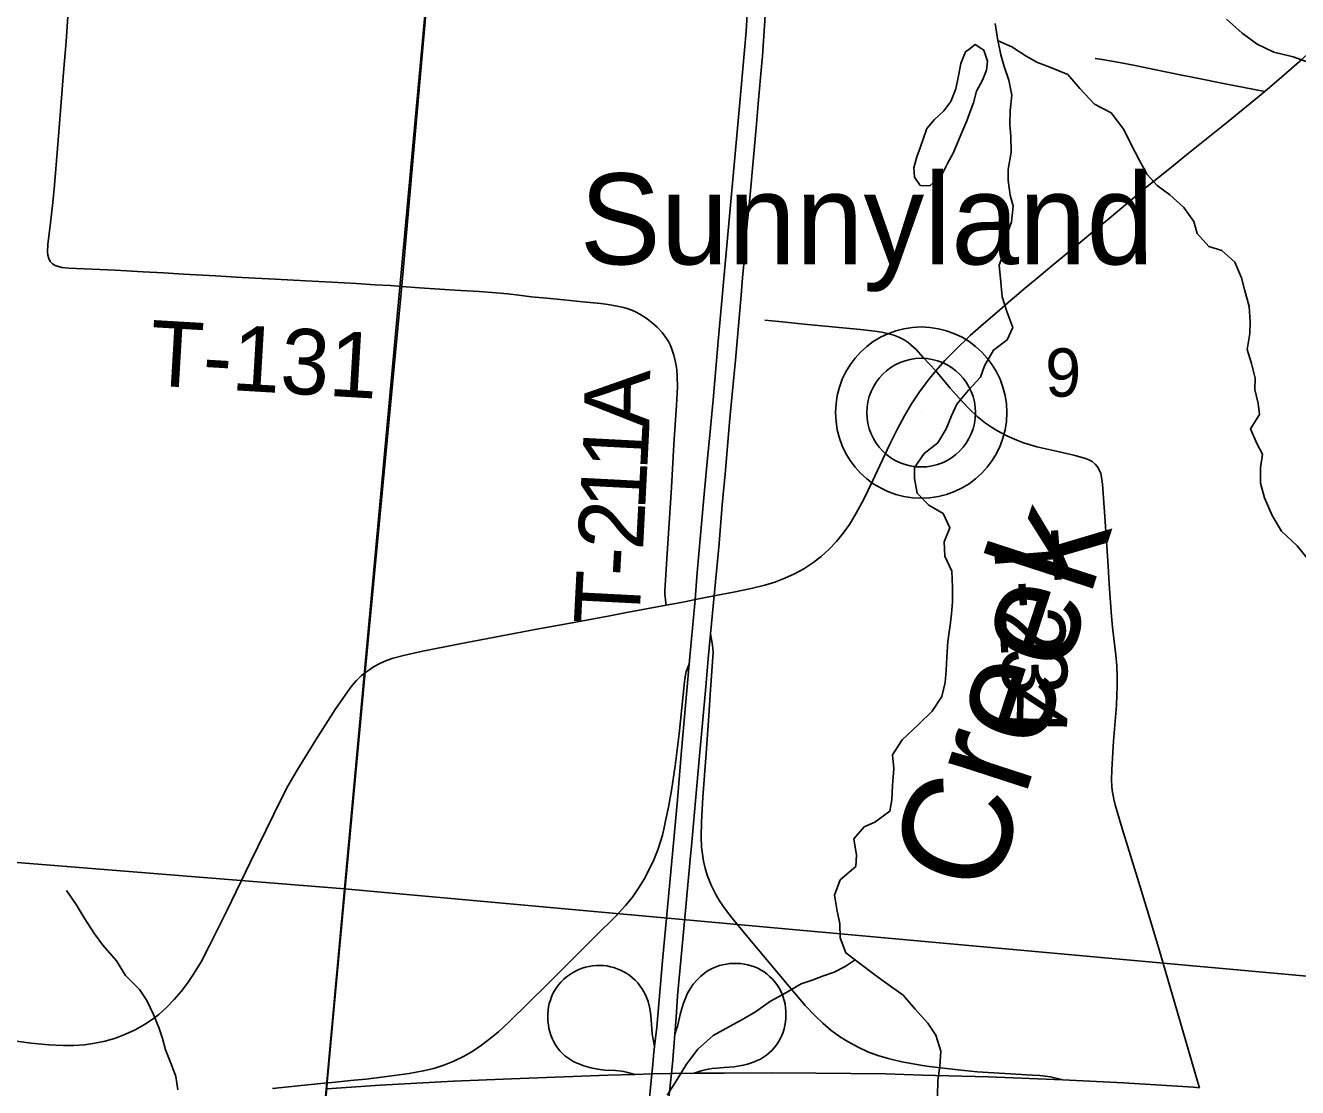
# Model space of a CAD drawing. Extents: x 0 to 1134, y 0 to 440.
# Drawn here: x 844.389 to 845.495, y 360.941 to 361.864 of the extents above; entities that cross this region are included whole.
import ezdxf

# ---------------------------------------------------------------- set-up
doc = ezdxf.new("R2010")
doc.units = 0
for name, color, linetype in [('GM_X_County_Road', 7, 'Continuous'), ('GM_X_Interchange_Ramps', 7, 'Continuous'), ('GM_X_Interstate_Route', 7, 'Continuous'), ('GM_X_Minor_Lake', 7, 'Continuous'), ('GM_X_Minor_River', 7, 'Continuous'), ('GM_X_Minor_River_Text', 7, 'Continuous'), ('GM_X_Section', 7, 'Continuous'), ('GM_X_Section_Text', 7, 'Continuous'), ('GM_X_Township', 7, 'Continuous'), ('GM_X_Township_Road', 7, 'Continuous'), ('GM_X_Township_Road_Text', 7, 'Continuous'), ('GM_X_Unincorporated', 7, 'Continuous'), ('GM_X_Unincorporated_Location', 7, 'Continuous'), ('GM_X_Unincorporated_Text', 7, 'Continuous'), ('GM_X_US_Route', 7, 'Continuous')]:
    doc.layers.add(name, color=color, linetype=linetype)

msp = doc.modelspace()

# ---------------------------------------------------------------- linework, layer by layer
at = {"layer": 'GM_X_County_Road'}
for points in [[(845.4917, 361.8286), (845.4987, 361.8347), (845.5098, 361.8453), (845.518, 361.8528), (845.5318, 361.8654), (845.5503, 361.882), (845.5986, 361.9258), (845.6124, 361.9383), (845.6447, 361.9677), (845.6627, 361.9849), (845.6808, 362.002), (845.6955, 362.0157)], [(845.4661, 361.8064), (845.4765, 361.8155), (845.4893, 361.8266), (845.4917, 361.8286)], [(845.2504, 361.6294), (845.257, 361.635), (845.2665, 361.643), (845.2807, 361.6549), (845.3023, 361.6726), (845.3166, 361.6845), (845.331, 361.6963), (845.364, 361.7239), (845.3837, 361.7397), (845.3981, 361.7514), (845.4097, 361.7608), (845.4212, 361.77), (845.4344, 361.7805), (845.4661, 361.8064)], [(844.946, 361.3604), (844.9556, 361.3622), (844.9647, 361.364), (844.971, 361.3653), (844.9876, 361.3686), (844.9891, 361.3689), (845.0044, 361.3718), (845.0196, 361.3748), (845.0315, 361.3778), (845.0404, 361.3805), (845.0491, 361.3837), (845.0575, 361.3875), (845.0656, 361.392), (845.0733, 361.3971), (845.0806, 361.4028), (845.0874, 361.4091), (845.0938, 361.4158), (845.0997, 361.4229), (845.1051, 361.4305), (845.1099, 361.4383), (845.1173, 361.452), (845.1254, 361.4687), (845.1399, 361.4997), (845.1469, 361.5136), (845.1529, 361.5247), (845.1592, 361.5352), (845.166, 361.5457), (845.1735, 361.5557), (845.1801, 361.564), (845.1881, 361.5729), (845.1967, 361.5817), (845.2101, 361.5945), (845.2217, 361.6048), (845.2334, 361.615), (845.2452, 361.625), (845.2504, 361.6294)], [(844.6845, 361.3019), (844.6862, 361.3032), (844.6914, 361.3067), (844.697, 361.3096), (844.7027, 361.3122), (844.7087, 361.3143), (844.7177, 361.3168), (844.7329, 361.3201), (844.7664, 361.3268), (844.803, 361.3337), (844.8335, 361.3395), (844.8641, 361.345), (844.8969, 361.3512)], [(844.8969, 361.3512), (844.9099, 361.3537), (844.946, 361.3604)], [(844.3569, 360.9849), (844.3939, 360.98), (844.4093, 360.9785), (844.4217, 360.9779), (844.4309, 360.978), (844.4402, 360.9786), (844.4493, 360.9799), (844.4584, 360.9818), (844.4673, 360.9844), (844.4759, 360.9877), (844.4843, 360.9916), (844.4924, 360.9961), (844.5001, 361.0012), (844.5049, 361.005), (844.5118, 361.0112), (844.5182, 361.0179), (844.5243, 361.0249), (844.5299, 361.0322), (844.5352, 361.0399), (844.5416, 361.0505), (844.5488, 361.0642), (844.564, 361.0948), (844.5842, 361.1368), (844.6115, 361.1926), (844.6173, 361.2037), (844.6251, 361.2171), (844.6415, 361.2435), (844.6583, 361.2697), (844.6688, 361.2852), (844.6726, 361.2902), (844.6768, 361.2949), (844.6812, 361.2993), (844.6845, 361.3019)]]:
    msp.add_lwpolyline(points, dxfattribs=at)
at = {"layer": 'GM_X_Interchange_Ramps'}
for points in [[(845.2907, 360.9481), (845.2799, 360.9506), (845.2705, 360.952), (845.2643, 360.9523), (845.216, 360.9551), (845.1995, 360.9569), (845.1743, 360.9597), (845.1685, 360.9605), (845.1508, 360.9638), (845.1387, 360.9666), (845.1298, 360.9693), (845.1211, 360.9725), (845.1126, 360.9764), (845.1045, 360.9808), (845.0966, 360.9857), (845.0891, 360.9912), (845.082, 360.9972), (845.0753, 361.0036), (845.0668, 361.0127), (845.0527, 361.0291), (845.0169, 361.0719), (845.0031, 361.0886), (844.9974, 361.096), (844.9922, 361.1037), (844.9891, 361.109), (844.985, 361.1173), (844.9816, 361.126), (844.9798, 361.1319), (844.9783, 361.1379), (844.9773, 361.144), (844.9766, 361.1502), (844.9763, 361.1595), (844.9766, 361.1719), (844.9778, 361.1935), (844.9805, 361.2315), (844.9826, 361.2601), (844.9848, 361.2913), (844.9866, 361.3192), (844.9864, 361.3227), (844.986, 361.3256), (844.9845, 361.3354)], [(844.9659, 361.3092), (844.9639, 361.3043), (844.9633, 361.3026), (844.9627, 361.2999), (844.9618, 361.2937), (844.9572, 361.2487), (844.9538, 361.2209), (844.9505, 361.1993), (844.9479, 361.185), (844.9454, 361.1732), (844.9439, 361.1657), (844.9426, 361.1607), (844.941, 361.1552), (844.9385, 361.1478), (844.9351, 361.1391), (844.9312, 361.1307), (844.9268, 361.1224), (844.9219, 361.1145), (844.9165, 361.1069), (844.9106, 361.0996), (844.9022, 361.0904), (844.8845, 361.0729), (844.8426, 361.0312), (844.8093, 360.9984), (844.8001, 360.9899), (844.793, 360.9839), (844.7855, 360.9783), (844.7778, 360.9731), (844.7697, 360.9684), (844.7613, 360.9643), (844.7527, 360.9609), (844.7438, 360.9581), (844.7347, 360.9558), (844.7224, 360.9536), (844.7008, 360.9507), (844.685, 360.9488), (844.6748, 360.9478), (844.6554, 360.9459), (844.6515, 360.9455), (844.6314, 360.9434), (844.6038, 360.9407)], [(844.9186, 360.9528), (844.9154, 360.9537), (844.9114, 360.9549), (844.9072, 360.9556), (844.9019, 360.9561), (844.8926, 360.9566), (844.8864, 360.9573), (844.8803, 360.9586), (844.8743, 360.9603), (844.8685, 360.9626), (844.8657, 360.9639), (844.863, 360.9655), (844.8604, 360.9672), (844.8579, 360.9691), (844.8556, 360.9712), (844.8534, 360.9734), (844.8515, 360.9758), (844.8497, 360.9784), (844.8482, 360.9811), (844.8468, 360.9839), (844.8457, 360.9868), (844.8448, 360.9898), (844.844, 360.9928), (844.8435, 360.9959), (844.8431, 360.999), (844.8429, 361.0021), (844.8429, 361.0052), (844.8432, 361.0083), (844.8436, 361.0114), (844.8443, 361.0144), (844.8452, 361.0174), (844.8463, 361.0203), (844.8475, 361.0232), (844.8491, 361.0259), (844.8508, 361.0285), (844.8527, 361.031), (844.8547, 361.0333), (844.8569, 361.0355), (844.8593, 361.0376), (844.8618, 361.0394), (844.8644, 361.0411), (844.8671, 361.0426), (844.8699, 361.0439), (844.8728, 361.045), (844.8758, 361.0459), (844.8789, 361.0467), (844.8819, 361.0472), (844.885, 361.0474), (844.8881, 361.0475), (844.8913, 361.0474), (844.8943, 361.047), (844.8974, 361.0464), (844.9004, 361.0456), (844.9034, 361.0446), (844.9062, 361.0434), (844.909, 361.042), (844.9117, 361.0404), (844.9143, 361.0387), (844.9167, 361.0368), (844.919, 361.0346), (844.9211, 361.0324), (844.9231, 361.0299), (844.9248, 361.0274), (844.9264, 361.0247), (844.9278, 361.0219), (844.9301, 361.0161), (844.9316, 361.01), (844.9325, 361.0039), (844.933, 360.9965), (844.9338, 360.9882), (844.9346, 360.9835), (844.9356, 360.977)], [(844.9533, 360.9877), (844.9549, 360.9923), (844.9556, 360.9944), (844.9562, 360.997), (844.958, 361.0048), (844.9596, 361.0101), (844.9609, 361.0147), (844.9626, 361.0192), (844.9645, 361.0234), (844.9666, 361.0273), (844.9694, 361.0313), (844.9727, 361.0351), (844.976, 361.0382), (844.9785, 361.0402), (844.9809, 361.0421), (844.9836, 361.0438), (844.9863, 361.0452), (844.9892, 361.0464), (844.9922, 361.0474), (844.9952, 361.0481), (844.9982, 361.0487), (845.0013, 361.0491), (845.0044, 361.0493), (845.0075, 361.0493), (845.0106, 361.0491), (845.0137, 361.0487), (845.0168, 361.048), (845.0198, 361.0472), (845.0227, 361.0462), (845.0256, 361.045), (845.0283, 361.0435), (845.0309, 361.0419), (845.0335, 361.04), (845.0358, 361.038), (845.038, 361.0358), (845.0401, 361.0335), (845.042, 361.031), (845.0437, 361.0284), (845.0452, 361.0257), (845.0464, 361.023), (845.0476, 361.02), (845.0485, 361.017), (845.0492, 361.0139), (845.0496, 361.0109), (845.0499, 361.0078), (845.05, 361.0047), (845.0499, 361.0016), (845.0495, 360.9985), (845.049, 360.9954), (845.0483, 360.9924), (845.0474, 360.9894), (845.0463, 360.9865), (845.045, 360.9837), (845.0434, 360.981), (845.0417, 360.9784), (845.0398, 360.9759), (845.0377, 360.9736), (845.0355, 360.9715), (845.033, 360.9696), (845.0305, 360.9678), (845.0278, 360.9662), (845.025, 360.9648), (845.0224, 360.9637), (845.0192, 360.9625), (845.0166, 360.9616), (845.0132, 360.9608), (845.0048, 360.9595), (844.9963, 360.9589), (844.99, 360.9583), (844.9858, 360.9579), (844.9826, 360.9574), (844.9797, 360.9568), (844.9763, 360.9558), (844.9703, 360.9539)]]:
    msp.add_lwpolyline(points, dxfattribs=at)
at = {"layer": 'GM_X_Interstate_Route'}
msp.add_lwpolyline([(844.651, 360.9403), (844.6974, 360.9434), (844.7609, 360.9469), (844.8113, 360.9491), (844.8952, 360.9521), (844.9186, 360.9528), (844.9334, 360.9532), (844.9504, 360.9537), (844.9703, 360.9539), (844.9725, 360.9539), (844.9962, 360.9539), (845.0375, 360.9542), (845.0759, 360.954), (845.1369, 360.9532), (845.1686, 360.9523), (845.2257, 360.9507), (845.2834, 360.9485), (845.2907, 360.9481), (845.3432, 360.9454), (845.4042, 360.9417), (845.4093, 360.9413)], dxfattribs=at)
at = {"layer": 'GM_X_Minor_Lake'}
for points in [[(845.2088, 361.8431), (845.2061, 361.841), (845.2019, 361.8308), (845.1999, 361.8202), (845.1976, 361.8088), (845.1933, 361.7979), (845.1872, 361.7896), (845.1792, 361.7821), (845.1723, 361.7745), (845.1692, 361.7651), (845.1669, 361.7586), (845.1638, 361.7499), (845.1611, 361.7401), (845.1618, 361.7321), (845.1667, 361.7249), (845.175, 361.7245)], [(845.175, 361.7245), (845.1853, 361.7342), (845.1903, 361.7441), (845.1956, 361.7535), (845.1991, 361.7618), (845.2029, 361.7709), (845.2072, 361.7811), (845.2107, 361.7906), (845.213, 361.7966), (845.2157, 361.8068), (845.2207, 361.8163), (845.2242, 361.825), (845.225, 361.8329), (845.222, 361.8424), (845.2145, 361.8474), (845.2088, 361.8431)]]:
    msp.add_lwpolyline(points, dxfattribs=at)
at = {"layer": 'GM_X_Minor_River'}
for points in [[(845.2317, 361.8655), (845.2338, 361.8526), (845.2367, 361.8385), (845.2397, 361.8283), (845.2438, 361.8165), (845.2463, 361.8032), (845.2447, 361.7899), (845.2446, 361.7778), (845.2453, 361.7675), (845.2456, 361.7539), (845.2432, 361.7387), (845.2431, 361.7293), (845.2449, 361.7164), (845.2475, 361.7069), (845.2459, 361.6932), (845.242, 361.6819), (845.2392, 361.6667), (845.2354, 361.6558), (845.2368, 361.641), (845.2378, 361.6281), (845.2419, 361.6155), (845.2471, 361.6015), (845.2421, 361.5909), (845.2303, 361.5819), (845.2226, 361.5683), (845.2191, 361.5585), (845.2085, 361.5472), (845.1985, 361.5351), (845.1939, 361.5249), (845.1893, 361.5136), (845.182, 361.5015), (845.1702, 361.4921), (845.1618, 361.48), (845.1617, 361.4705), (845.1639, 361.4576), (845.174, 361.4473), (845.1865, 361.44), (845.1924, 361.4275), (845.1874, 361.4154), (845.1881, 361.4029), (845.194, 361.3899), (845.1947, 361.3759), (845.1946, 361.3634), (845.1938, 361.3528), (845.1926, 361.3429), (845.1906, 361.3289), (845.1897, 361.3153), (845.1892, 361.3035), (845.1884, 361.2933), (845.1853, 361.2812), (845.1769, 361.2683), (845.1651, 361.2567), (845.151, 361.2435), (845.1425, 361.2303)], [(845.4329, 361.8693), (845.4465, 361.8571), (845.4596, 361.8475), (845.4739, 361.8406), (845.4909, 361.8366), (845.5045, 361.8316)], [(845.2343, 361.8504), (845.2463, 361.8453), (845.2587, 361.8372), (845.2685, 361.8318), (845.2794, 361.8276), (845.2949, 361.8214), (845.3054, 361.8092), (845.3181, 361.7954), (845.3325, 361.7881), (845.3437, 361.7736), (845.3497, 361.7611), (845.3571, 361.7466), (845.3638, 361.7344), (845.3725, 361.7249), (845.3837, 361.7169), (845.3958, 361.7058), (845.4044, 361.6936), (845.4073, 361.6833), (845.4175, 361.6719), (845.4288, 361.6684), (845.4401, 361.6584), (845.446, 361.6447), (845.4486, 361.6345), (845.4526, 361.6197), (845.4533, 361.6064), (845.4532, 361.5962), (845.4508, 361.5825), (845.4545, 361.5704), (845.4578, 361.5575), (845.4574, 361.5476), (845.4603, 361.5354), (845.4614, 361.526), (845.4537, 361.5135), (845.4593, 361.5009), (845.4641, 361.4914), (845.4625, 361.4797), (845.4624, 361.4664), (845.4658, 361.4535), (845.4724, 361.4383), (845.4807, 361.4246), (845.4942, 361.412), (845.5054, 361.3982)], [(845.1425, 361.2303), (845.1436, 361.2185), (845.1427, 361.2038), (845.1419, 361.1913), (845.1403, 361.1814), (845.1273, 361.172), (845.1179, 361.1679), (845.1091, 361.1574), (845.1112, 361.1433), (845.1108, 361.1335), (845.0971, 361.1218), (845.0921, 361.1086), (845.0946, 361.0945), (845.0968, 361.0839), (845.0971, 361.0714), (845.1019, 361.0585), (845.1143, 361.0493), (845.1271, 361.0393), (845.1369, 361.0324), (845.1519, 361.0217), (845.1624, 361.0095), (845.1733, 360.9973), (845.1801, 360.987), (845.1845, 360.9729), (845.1836, 360.9601), (845.182, 360.9476), (845.1816, 360.9339)], [(844.5215, 360.9395), (844.5197, 360.9509), (844.516, 360.9612), (844.5108, 360.9741), (844.5082, 360.984), (844.5049, 360.9935), (844.5004, 361.0049), (844.4944, 361.0171), (844.4881, 361.0266), (844.4761, 361.0388), (844.4682, 361.0514), (844.4562, 361.0651), (844.4491, 361.075), (844.4401, 361.0887), (844.433, 361.1005), (844.4248, 361.1127)], [(845.1101, 361.0524), (845.1014, 361.0467), (845.0919, 361.0415), (845.0825, 361.0385), (845.0726, 361.0348), (845.0631, 361.0315), (845.0498, 361.0236), (845.0365, 361.0165), (845.0236, 361.0071), (845.0111, 361), (845.0008, 360.9944), (844.9867, 360.9865), (844.9734, 360.9749), (844.9635, 360.9617), (844.9554, 360.9485), (844.9466, 360.9349)]]:
    msp.add_lwpolyline(points, dxfattribs=at)
at = {"layer": 'GM_X_Section'}
for points in [[(843.7455, 362.2116), (844.7599, 362.131), (844.6664, 361.1141), (843.6646, 361.1946)], [(844.7599, 362.131), (845.7699, 362.0554), (845.6591, 361.0239), (844.6664, 361.1141)], [(843.6646, 361.1946), (844.6664, 361.1141), (844.5745, 360.1103), (843.5569, 360.1863)], [(844.6664, 361.1141), (845.6591, 361.0239), (845.5673, 360.0213), (844.5745, 360.1103)]]:
    msp.add_lwpolyline(points, close=True, dxfattribs=at)
at = {"layer": 'GM_X_Township'}
msp.add_lwpolyline([(844.765, 362.1926), (844.716, 361.6377), (844.6843, 361.3025), (844.6512, 360.946), (844.6508, 360.9409), (844.6489, 360.9202), (844.6486, 360.9167), (844.5156, 359.4584), (844.4865, 359.1017), (844.5185, 359.0983), (844.4766, 358.6156)], dxfattribs=at)
at = {"layer": 'GM_X_Township_Road'}
for points in [[(844.7162, 361.6372), (844.7064, 361.6379), (844.6928, 361.6387), (844.6767, 361.6397), (844.6553, 361.6409), (844.6327, 361.6421), (844.6059, 361.6436), (844.5771, 361.6451), (844.5542, 361.6464), (844.5265, 361.6478), (844.509, 361.6489), (844.4913, 361.65), (844.4671, 361.6514), (844.4267, 361.6532), (844.4206, 361.6538), (844.4176, 361.6544), (844.4149, 361.6554), (844.4125, 361.6569), (844.4106, 361.659), (844.4093, 361.6615), (844.4086, 361.6644), (844.4083, 361.6674), (844.4086, 361.6735), (844.4108, 361.6924), (844.4127, 361.7101), (844.4143, 361.7253), (844.4169, 361.757), (844.4185, 361.7787), (844.422, 361.8229), (844.4243, 361.8499), (844.4262, 361.8761)], [(845.4661, 361.8064), (845.4482, 361.81), (845.4331, 361.8129), (845.403, 361.8189), (845.394, 361.8207), (845.37, 361.8257), (845.3549, 361.8287), (845.3398, 361.8316), (845.3248, 361.8344), (845.3187, 361.8352)], [(844.946, 361.3604), (844.9457, 361.3625), (844.9448, 361.3698), (844.9446, 361.3727), (844.9463, 361.4006), (844.9504, 361.4626), (844.9526, 361.4998), (844.9549, 361.534), (844.9556, 361.5496), (844.9555, 361.559), (844.955, 361.5652), (844.954, 361.5714), (844.9525, 361.5776), (844.9505, 361.5835), (844.9492, 361.5864), (844.9478, 361.5893), (844.9461, 361.592), (844.9424, 361.5971), (844.9381, 361.6017), (844.9334, 361.606), (844.9284, 361.6098), (844.9231, 361.6131), (844.9193, 361.6152), (844.9159, 361.6166), (844.9121, 361.618), (844.9089, 361.6189), (844.9046, 361.6199), (844.9, 361.6208), (844.8954, 361.6216), (844.8892, 361.6224), (844.8735, 361.6239), (844.8569, 361.6255), (844.8421, 361.6269), (844.8285, 361.6283), (844.8178, 361.6296), (844.8083, 361.6307), (844.798, 361.6316), (844.7834, 361.6327), (844.7622, 361.6339), (844.7491, 361.6348), (844.7316, 361.636), (844.7162, 361.6372)], [(845.1801, 361.564), (845.1693, 361.5755), (845.1631, 361.5823), (845.1586, 361.5866), (845.1562, 361.5886), (845.1528, 361.5909), (845.1482, 361.5932), (845.1436, 361.5949), (845.138, 361.5964), (845.1333, 361.5974), (845.1272, 361.5984), (845.1148, 361.5997), (845.0994, 361.6014), (845.0686, 361.6043), (845.0439, 361.6069), (845.0316, 361.6079)], [(845.1801, 361.564), (845.1927, 361.5489), (845.203, 361.5373), (845.2094, 361.5305), (845.2162, 361.5243), (845.2235, 361.5185), (845.2285, 361.515), (845.2338, 361.5117), (845.242, 361.5075), (845.2505, 361.5037), (845.2565, 361.5015), (845.2621, 361.4997), (845.268, 361.498), (845.2862, 361.4939), (845.3012, 361.4903), (845.3102, 361.4878), (845.3132, 361.4866), (845.316, 361.4851), (845.3186, 361.4829), (845.3207, 361.4806), (845.3223, 361.4778), (845.3235, 361.4748), (845.3243, 361.4716), (845.3251, 361.4654), (845.3271, 361.4375), (845.33, 361.3942), (845.3309, 361.3787), (845.333, 361.3509), (845.3339, 361.3412), (845.3349, 361.3313), (845.3366, 361.3169), (845.3374, 361.3076), (845.3378, 361.2982), (845.3377, 361.2888), (845.3375, 361.2826), (845.3371, 361.2733), (845.337, 361.2702), (845.3346, 361.2423), (845.3331, 361.2176), (845.3329, 361.2083), (845.3331, 361.2031), (845.3334, 361.1995), (845.3342, 361.195), (845.335, 361.1919), (845.3361, 361.1871), (845.3422, 361.1663), (845.3577, 361.1157), (845.366, 361.089), (845.3732, 361.0652), (845.3776, 361.0503), (845.3922, 360.9996), (845.408, 360.9459), (845.4093, 360.9413)]]:
    msp.add_lwpolyline(points, dxfattribs=at)
at = {"layer": 'GM_X_Unincorporated'}
msp.add_lwpolyline([(844.765, 362.1926), (844.716, 361.6377), (844.6843, 361.3025), (844.6512, 360.946), (844.6508, 360.9409), (844.6489, 360.9202), (844.6486, 360.9167), (844.5156, 359.4584), (844.4865, 359.1017), (844.5185, 359.0983), (845.2683, 359.0304), (845.5249, 359.0075), (846.3638, 358.9291), (846.3638, 365.0089)], dxfattribs=at)
for radius in [0.0744, 0.0472]:
    msp.add_circle((845.1675, 361.5276), radius, dxfattribs=at)
at = {"layer": 'GM_X_Unincorporated_Location'}
msp.add_line((845.1675, 361.5276), (845.1675, 361.5276), dxfattribs=at)
at = {"layer": 'GM_X_US_Route'}
for points in [[(845.0287, 361.8282), (845.0295, 361.8372), (845.0321, 361.877), (845.0325, 361.8885), (845.0329, 361.9049), (845.0334, 361.9235), (845.0328, 361.9583), (845.0316, 361.9858), (845.0301, 362.0086), (845.0278, 362.0351), (845.0242, 362.0667), (845.0208, 362.0915), (845.0162, 362.1186), (845.0098, 362.1528), (844.9999, 362.2046), (844.9915, 362.2489), (844.9907, 362.2528), (844.9791, 362.3112)], [(844.9313, 360.9322), (844.9334, 360.9532), (844.934, 360.9586), (844.9351, 360.9722), (844.9356, 360.977), (844.9376, 360.9938), (844.9427, 361.0516), (844.9489, 361.1195), (844.9557, 361.1914), (844.9593, 361.2341), (844.9639, 361.2864), (844.9659, 361.3092), (844.9678, 361.3311), (844.9705, 361.3589), (844.971, 361.3653), (844.9729, 361.3887), (844.9787, 361.4536), (844.9818, 361.488), (844.9832, 361.5023), (844.9866, 361.5386), (844.9913, 361.5928), (844.9995, 361.6824), (845.0097, 361.7937), (845.0153, 361.8587), (845.0168, 361.8835)], [(844.9641, 361.111), (844.967, 361.1427), (844.9678, 361.1511), (844.9713, 361.1904), (844.9749, 361.2295), (844.9774, 361.2578), (844.9803, 361.2895), (844.9825, 361.3137), (844.9845, 361.3354), (844.9876, 361.3686), (844.9918, 361.414), (844.9946, 361.4475), (844.9973, 361.4774), (845.001, 361.5192), (845.0035, 361.5465), (845.006, 361.5733), (845.0109, 361.6297), (845.0122, 361.6448), (845.0133, 361.6567), (845.016, 361.6887), (845.0185, 361.7139), (845.0241, 361.7749), (845.0262, 361.7992), (845.0287, 361.8282)], [(844.9483, 360.9324), (844.9504, 360.9537), (844.9516, 360.9655), (844.9533, 360.9877), (844.9545, 361.0023), (844.9558, 361.0211), (844.9609, 361.0763), (844.9641, 361.111)]]:
    msp.add_lwpolyline(points, dxfattribs=at)

# ---------------------------------------------------------------- texts
at = {"layer": 'GM_X_Minor_River_Text'}
msp.add_text('Creek', height=0.09467, rotation=71.9853, dxfattribs=at).set_placement((845.2292, 361.1058))
at = {"layer": 'GM_X_Section_Text'}
msp.add_text('9', height=0.0419, rotation=0, dxfattribs=at).set_placement((845.2753, 361.5415))
at = {"layer": 'GM_X_Township_Road_Text'}
for s, height, rotation, p in [('T-131', 0.05682, 356.6344, (844.4957, 361.5514)), ('A', 0.0568, 89.0887, (844.9312, 361.5138)), ('1', 0.0568, 87.0482, (844.9293, 361.477)), ('1', 0.0568, 87.0411, (844.9275, 361.4423)), ('2', 0.0568, 87.0408, (844.9257, 361.4076)), ('T', 0.0568, 274.354, (845.2297, 361.4229)), ('-', 0.0568, 87.0408, (844.9245, 361.3845)), ('T', 0.0568, 87.0408, (844.9223, 361.3421)), ('-', 0.0568, 274.1799, (845.2329, 361.3806)), ('2', 0.0568, 273.6296, (845.2346, 361.3575)), ('3', 0.0568, 272.2851, (845.2368, 361.3229)), ('4', 0.0568, 268.803, (845.2382, 361.2888))]:
    msp.add_text(s, height=height, rotation=rotation, dxfattribs=at).set_placement(p)
at = {"layer": 'GM_X_Unincorporated_Text'}
msp.add_text('Sunnyland', height=0.07898, rotation=0, dxfattribs=at).set_placement((844.8707, 361.6564))

doc.saveas('drawing.dxf')
